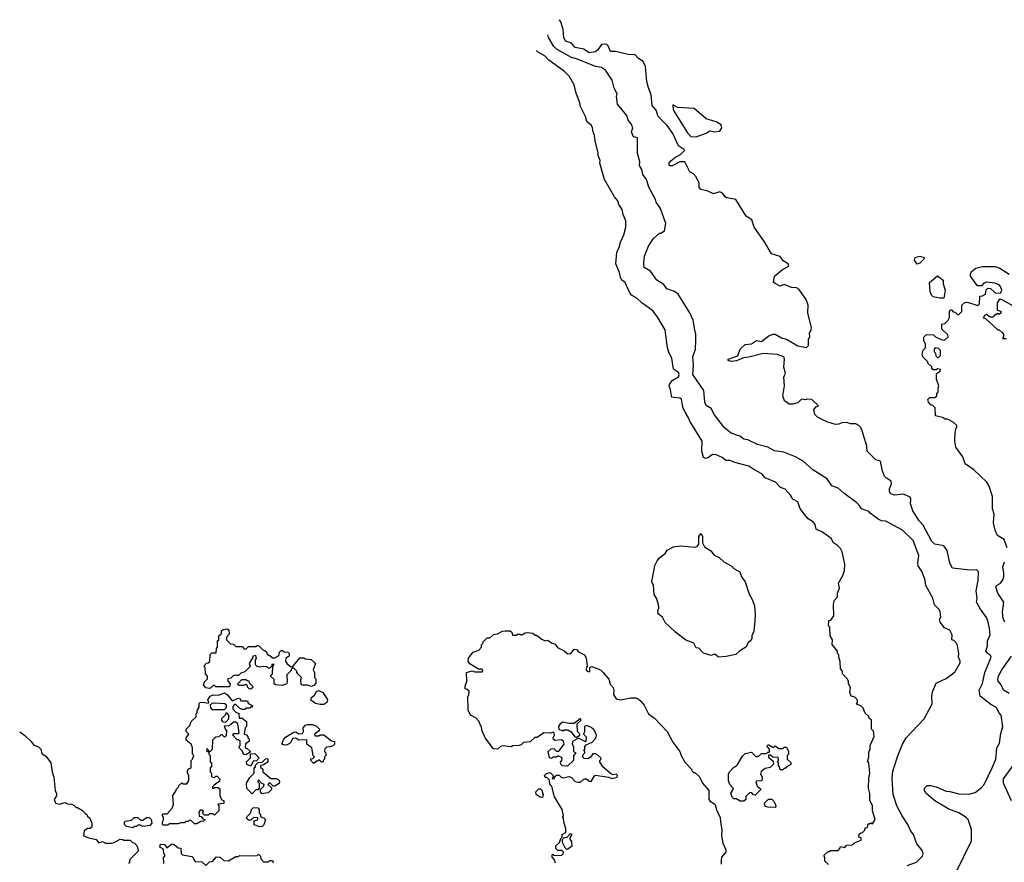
# Model space of a CAD drawing. Extents: x 1861455 to 2058065, y 200073 to 437907.
# Tile 257 of 574: x 1882535 to 1890367, y 347885 to 354586. Entities that reach past the tile are written whole.
import ezdxf

# ---------------------------------------------------------------- set-up
doc = ezdxf.new("R2010")
doc.units = 0

msp = doc.modelspace()

# ---------------------------------------------------------------- linework, layer by layer
at = {"layer": '0CON05XD'}
for points in [[(1888545, 352487.5), (1888530, 352495), (1888540, 352545), (1888601.7, 352598.3), (1888652.5, 352625), (1888646.7, 352645), (1888608, 352668), (1888585, 352702.5), (1888515, 352722.5), (1888460.5, 352820.5), (1888376.4, 352936.4), (1888358.8, 352995), (1888312.7, 353022.7), (1888231.2, 353155), (1888159.2, 353169.2), (1888146.1, 353176.1), (1888125, 353207.5), (1888105, 353217.5), (1888055, 353200.8), (1888002.5, 353225), (1887953.3, 353235), (1887941.3, 353251.3), (1887939.6, 353285), (1887916.6, 353336.6), (1887895, 353360), (1887866, 353375), (1887825.8, 353455.8), (1887786.2, 353455), (1887725, 353424.6), (1887704.7, 353424.7), (1887701.6, 353445), (1887715, 353462.9), (1887754.4, 353495.6), (1887791.4, 353515), (1887823.8, 353545), (1887821.2, 353555), (1887808, 353562), (1887775, 353582.9), (1887730, 353680), (1887684.5, 353744.5), (1887615, 353816.7), (1887599.2, 353865), (1887565, 353903.3), (1887559.4, 353989.4), (1887536.2, 354045), (1887523.8, 354095), (1887513.8, 354213.8), (1887493.8, 354253.8), (1887457, 354277), (1887430, 354305), (1887375, 354309.2), (1887275, 354333.8), (1887235, 354333.3), (1887216.9, 354376.9), (1887202.3, 354392.3), (1887162.7, 354387.3), (1887133.3, 354345), (1887115, 354330), (1887065, 354322.5), (1887022.2, 354352.2), (1886953.8, 354365), (1886925, 354398.8), (1886877.5, 354415), (1886862.9, 354445), (1886857.7, 354507.7), (1886839.1, 354569.1), (1886827.9, 354585.7)], [(1889595, 347860), (1889667.5, 347885), (1889716.7, 347935), (1889722.5, 347955), (1889716.7, 347975), (1889671.7, 348031.7), (1889646.2, 348105), (1889623, 348133), (1889600, 348185), (1889553.8, 348255), (1889511.2, 348335), (1889484, 348425), (1889474.2, 348555), (1889481.2, 348608.8), (1889519.1, 348730.9), (1889556.2, 348825), (1889586.7, 348875), (1889730, 349025), (1889770.5, 349099.5), (1889793.3, 349145), (1889790, 349205), (1889795, 349240), (1889825, 349310), (1889903.6, 349346.4), (1889955.8, 349384.2), (1889975, 349402.5), (1890015, 349470), (1890016.7, 349485), (1890002.5, 349515), (1890006.7, 349545), (1889995, 349610), (1889985, 349630), (1889965, 349650), (1889950, 349655), (1889952.5, 349695), (1889935, 349730), (1889890.7, 349750.7), (1889856.7, 349795), (1889852.5, 349815), (1889862.5, 349835), (1889857, 349877), (1889850, 349895), (1889813, 349933), (1889797.5, 349985), (1889742.5, 350085), (1889736.4, 350126.4), (1889712.5, 350195), (1889683, 350243), (1889680, 350265), (1889687.5, 350325), (1889643.3, 350445), (1889556.1, 350526.1), (1889425, 350597.5), (1889390.7, 350600.7), (1889365, 350612.5), (1889300.7, 350660.7), (1889290, 350675), (1889230, 350695), (1889213.3, 350725), (1889195, 350743.3), (1889089.5, 350819.5), (1889045, 350860), (1888995, 350877.5), (1888957.5, 350935), (1888845, 351006.7), (1888767.5, 351075), (1888705, 351110), (1888613.6, 351146.4), (1888538.3, 351158.3), (1888485.8, 351185.8), (1888405, 351208), (1888327.5, 351245), (1888295, 351250.8), (1888264.6, 351274.6), (1888195, 351298.6), (1888141.3, 351341.3), (1888062.7, 351442.7), (1888035, 351493.3), (1887995, 351518.8), (1887984.4, 351545), (1887977, 351637), (1887889.2, 351765), (1887894.4, 351835), (1887888.6, 351905), (1887910, 351965), (1887913.8, 352035), (1887913.8, 352085), (1887905, 352120), (1887891.2, 352195), (1887866.7, 352255), (1887773, 352403), (1887743.9, 352423.9), (1887683.3, 352445), (1887659.5, 352479.5), (1887604.3, 352514.3), (1887553.8, 352585), (1887502, 352615), (1887498.8, 352651.2), (1887506, 352705), (1887538, 352785), (1887575, 352843.3), (1887625, 352887.5), (1887635, 352887.5), (1887665, 352907.5), (1887675.9, 352965.9), (1887633.8, 353085), (1887598.8, 353135), (1887593.8, 353155), (1887540, 353255), (1887520, 353315), (1887491.2, 353355), (1887484.1, 353394.1), (1887466.7, 353425), (1887468.8, 353455), (1887450, 353525), (1887450, 353645), (1887420, 353655), (1887412.5, 353665), (1887402.5, 353695), (1887412.5, 353725), (1887398.3, 353758.3), (1887376.4, 353786.4), (1887363.6, 353823.6), (1887290, 353915), (1887282.5, 353975), (1887287, 353997), (1887265, 354040), (1887247.5, 354105), (1887196.2, 354185), (1887162.5, 354205), (1887115, 354214.3), (1886965.6, 354275.6), (1886925, 354285.4), (1886809.5, 354349.5), (1886783.3, 354373.3), (1886742.9, 354445), (1886736.4, 354465)], [(1888968.3, 347868.3), (1888940, 347895), (1888940, 347925), (1888931.7, 347938.3), (1888965, 347970), (1888975, 347970), (1888985, 347980), (1889045, 347980), (1889060, 347995), (1889065, 348010), (1889097.5, 348002.5), (1889115, 348020), (1889157, 348023), (1889175, 348040), (1889228.3, 348061.7), (1889228.3, 348078.3), (1889210, 348085), (1889211.7, 348108.3), (1889225, 348120), (1889238.3, 348121.7), (1889258.3, 348141.7), (1889261.7, 348158.3), (1889278.3, 348161.7), (1889285, 348190), (1889295, 348190), (1889305, 348200), (1889318.3, 348191.7), (1889340, 348225), (1889320, 348295), (1889317.5, 348335), (1889298.3, 348378.3), (1889297, 348433), (1889287.5, 348475), (1889290, 348555), (1889297.5, 348595), (1889290, 348675), (1889280, 348685), (1889290, 348725), (1889288.3, 348761.7), (1889300, 348785), (1889300, 348815), (1889332.5, 348885), (1889327, 348927), (1889310, 348945), (1889310, 349015), (1889291.7, 349031.7), (1889290, 349045), (1889261.7, 349071.7), (1889245, 349110), (1889225, 349130), (1889191.7, 349141.7), (1889200, 349155), (1889200, 349175), (1889177, 349197), (1889150, 349205), (1889137.5, 349235), (1889142.5, 349275), (1889127.5, 349305), (1889127.5, 349325), (1889117.5, 349345), (1889080, 349385), (1889080, 349405), (1889063, 349423), (1889061.7, 349481.7), (1889050, 349515), (1889050, 349535), (1889040, 349545), (1889040, 349565), (1888998.3, 349618.3), (1889000, 349655), (1888982.5, 349685), (1888980, 349755), (1888970, 349765), (1888971.7, 349808.3), (1888988.3, 349811.7), (1889012.5, 349845), (1889007.5, 349935), (1889013, 349967), (1889040, 349995), (1889040, 350025), (1889057.5, 350065), (1889047.5, 350105), (1889083.6, 350166.4), (1889096.7, 350205), (1889097.5, 350255), (1889077.5, 350355), (1889065, 350380), (1889040, 350405), (1889007.5, 350425), (1888989.3, 350459.3), (1888920.7, 350510.7), (1888870, 350535), (1888861.7, 350571.7), (1888849.3, 350589.3), (1888807, 350617), (1888753.9, 350683.9), (1888740, 350705), (1888725, 350752.5), (1888685, 350772.5), (1888667.5, 350805), (1888625, 350852.5), (1888587.5, 350865), (1888548.3, 350908.3), (1888465, 350942.5), (1888437.5, 350975), (1888375, 351010), (1888335, 351036.2), (1888225, 351063.8), (1888185, 351080.8), (1888151.2, 351081.2), (1888122.5, 351105), (1888075, 351126.2), (1888045, 351126.7), (1888015, 351103.3), (1887995, 351096.2), (1887973.8, 351105), (1887962, 351155), (1887964, 351235), (1887865, 351392.5), (1887853.3, 351425), (1887833.3, 351455), (1887811.2, 351505), (1887798.3, 351568.3), (1887785, 351576.7), (1887735, 351580), (1887723.3, 351585), (1887718.8, 351595), (1887712.7, 351642.7), (1887701.7, 351671.7), (1887703.8, 351685), (1887725, 351717.5), (1887775, 351746.7), (1887780.8, 351765), (1887775, 351781.2), (1887735.8, 351805.8), (1887723.8, 351895), (1887701.2, 351935), (1887688.8, 351975), (1887668.7, 352118.7), (1887606.2, 352225), (1887571.2, 352271.2), (1887484.4, 352334.4), (1887445, 352371.2), (1887402.5, 352395), (1887385, 352420), (1887351.2, 352495), (1887324.3, 352514.3), (1887313.8, 352535), (1887306.2, 352575), (1887276.2, 352645), (1887284.2, 352735), (1887305, 352777.5), (1887313, 352817), (1887340, 352875), (1887358, 352935), (1887356.4, 352986.4), (1887335.9, 353035.9), (1887328.8, 353075), (1887301.2, 353115), (1887293.8, 353145), (1887265.9, 353175.9), (1887186.2, 353315), (1887150, 353445), (1887152.5, 353465), (1887136.7, 353505), (1887136.7, 353525), (1887111.7, 353621.7), (1887108.8, 353665), (1887096.2, 353695), (1887092.5, 353725), (1887082.5, 353745), (1887046.4, 353776.4), (1887036.7, 353815), (1886996, 353895), (1886992, 353925), (1886961.2, 354001.2), (1886945, 354067.5), (1886905.8, 354135.8), (1886870, 354175), (1886744.6, 354264.6), (1886714.5, 354294.5), (1886655, 354329.2), (1886642.5, 354341.2)], [(1887915, 353654), (1887995, 353683.8), (1888025, 353702.5), (1888065, 353692.9), (1888105, 353700), (1888121.1, 353725), (1888115, 353750), (1888075, 353774), (1887995, 353796.7), (1887899.4, 353879.4), (1887766.7, 353886.7), (1887731.7, 353908.3), (1887732.5, 353875), (1887740, 353855), (1887846.7, 353685), (1887875, 353656.7), (1887915, 353654)], [(1889675, 352642.5), (1889653, 352673), (1889657.5, 352695), (1889695, 352705.5), (1889730, 352695), (1889728.3, 352681.7), (1889695, 352650), (1889675, 352642.5)], [(1890390, 350385), (1890365, 350452.5), (1890312.5, 350485), (1890293.3, 350525), (1890281.2, 350585), (1890286.4, 350653.6), (1890273.8, 350695), (1890272.9, 350795), (1890246.9, 350876.9), (1890227, 350907), (1890125.9, 351005.9), (1890055, 351053.3), (1890038.6, 351108.6), (1889982, 351185), (1889973.8, 351235), (1889977.5, 351305), (1889983, 351337), (1889990, 351345), (1889988.3, 351358.3), (1889960, 351385), (1889915, 351410), (1889895, 351410), (1889885, 351420), (1889820, 351435), (1889818.3, 351498.3), (1889798.3, 351518.3), (1889781.7, 351521.7), (1889763, 351543), (1889760, 351565), (1889775, 351580), (1889815, 351580), (1889830, 351595), (1889830, 351615), (1889840, 351625), (1889840, 351655), (1889847.5, 351675), (1889828.3, 351728.3), (1889828.3, 351771.7), (1889858.3, 351791.7), (1889860, 351805), (1889835, 351810), (1889825, 351800), (1889801.7, 351801.7), (1889790, 351815), (1889790, 351825), (1889760, 351855), (1889760, 351865), (1889720, 351905), (1889713, 351927), (1889723, 351957), (1889740, 351975), (1889740, 352005), (1889727.5, 352035), (1889728.3, 352061.7), (1889748.3, 352081.7), (1889805, 352080), (1889820, 352065), (1889865, 352042.5), (1889891.7, 352038.3), (1889920, 352065), (1889918.3, 352078.3), (1889870, 352125), (1889870, 352165), (1889895, 352170), (1889920, 352195), (1889931.7, 352218.3), (1889930, 352265), (1889941.7, 352278.3), (1889948.3, 352278.3), (1889961.7, 352261.7), (1889975, 352260), (1889995, 352240), (1890005, 352240), (1890030, 352265), (1890030, 352315), (1890053, 352337), (1890075, 352340), (1890157, 352313), (1890170, 352325), (1890171.7, 352388.3), (1890195, 352390), (1890216.4, 352403.6), (1890223, 352437), (1890235, 352450), (1890257, 352447), (1890295, 352412.5), (1890335, 352410), (1890340, 352415), (1890347.5, 352435), (1890337.5, 352465), (1890325, 352477.5), (1890291.7, 352491.7), (1890225, 352497.5), (1890205, 352490), (1890185, 352470), (1890155, 352470), (1890097.5, 352545), (1890097.5, 352565), (1890107, 352583), (1890140.7, 352609.3), (1890195, 352622.5), (1890295, 352622.5), (1890330.7, 352610.7), (1890405, 352562.5)], [(1889885, 352370), (1889855, 352370), (1889801.7, 352381.7), (1889787.5, 352395), (1889776.7, 352425), (1889772.5, 352495), (1889835, 352550), (1889880, 352515), (1889880, 352485), (1889897.5, 352435), (1889885, 352370)], [(1889985, 347807.5), (1890106, 348055), (1890106.2, 348145), (1890080, 348225), (1890065, 348242.5), (1890005, 348278.8), (1889925, 348308.8), (1889815, 348373.3), (1889745, 348432.5), (1889732.5, 348455), (1889732.5, 348475), (1889753, 348497), (1889783, 348497), (1889825.9, 348485.9), (1889905, 348450), (1889935, 348448.8), (1890005, 348430), (1890085, 348426.2), (1890135, 348440), (1890183.9, 348476.1), (1890207.3, 348502.7), (1890270, 348635), (1890299.2, 348705), (1890308.8, 348795), (1890328.3, 348831.7), (1890340.5, 348910.5), (1890354.4, 348965), (1890341.2, 349055), (1890323.8, 349075), (1890306, 349115), (1890260.2, 349140.2), (1890176.2, 349205), (1890167.5, 349255), (1890195, 349307.5), (1890212.5, 349395), (1890261.9, 349515), (1890254.4, 349534.4), (1890235, 349546.2), (1890220.8, 349565), (1890232.9, 349605), (1890234.4, 349645.6), (1890255.7, 349695), (1890250.6, 349745), (1890235.4, 349805.4), (1890225, 349831.2), (1890177.7, 349897.7), (1890146.2, 349955), (1890150, 349985), (1890142.9, 350045), (1890159.4, 350125), (1890162.5, 350195), (1890145, 350212), (1890095, 350209.2), (1889955, 350223.3), (1889934.2, 350265), (1889911.4, 350365), (1889885, 350402.5), (1889815, 350413.8), (1889789.6, 350435), (1889722, 350565), (1889690.7, 350600.7), (1889639.7, 350679.7), (1889620, 350735), (1889624.2, 350775), (1889618.3, 350788.3), (1889565, 350813.3), (1889495, 350804), (1889463.3, 350815), (1889453.8, 350835), (1889453.9, 350853.9), (1889468.8, 350895), (1889466.7, 350915), (1889429.7, 350939.7), (1889415, 350956.7), (1889399.2, 350995), (1889382.5, 351075), (1889345, 351086.7), (1889276, 351155), (1889272.5, 351195), (1889237.5, 351315), (1889225, 351342.5), (1889209.3, 351359.3), (1889185, 351372.5), (1889145, 351372.5), (1889115, 351382.5), (1889075, 351380), (1889051.7, 351368.3), (1889025, 351367.5), (1888955, 351386.7), (1888880, 351425), (1888860, 351445), (1888852.5, 351485), (1888871.7, 351508.3), (1888890, 351515), (1888836.4, 351566.4), (1888795, 351567.5), (1888785, 351562.5), (1888753, 351567), (1888725, 351540), (1888685, 351527.5), (1888655, 351527.5), (1888620, 351555), (1888606.7, 351595), (1888617.5, 351675), (1888613, 351743), (1888627.5, 351775), (1888613.8, 351823.8), (1888618.8, 351885), (1888612.5, 351905), (1888563.6, 351923.6), (1888448.3, 351931.7), (1888335, 351901.2), (1888293, 351897), (1888236.4, 351873.6), (1888195, 351867.5), (1888170, 351875), (1888170, 351885), (1888246.4, 351913.6), (1888266.7, 351965), (1888305, 352004), (1888355, 352008.1), (1888395, 352035.8), (1888435, 352026.2), (1888495, 352071.2), (1888525, 352086.2), (1888545, 352083.8), (1888595, 352056.2), (1888635, 352046.2), (1888725, 351992.5), (1888795, 351980), (1888810, 351995), (1888810, 352045), (1888820, 352065), (1888817.5, 352095), (1888831.7, 352118.3), (1888832.5, 352135), (1888803.3, 352255), (1888806.7, 352315), (1888790.7, 352360.7), (1888731.7, 352441.7), (1888715, 352453.3), (1888675, 352456.7), (1888615, 352480), (1888585, 352467.5), (1888545, 352487.5)], [(1890458.3, 352298.3), (1890345, 352360), (1890325, 352360), (1890310, 352335), (1890310, 352275), (1890338.3, 352268.3), (1890338.3, 352251.7), (1890325, 352240), (1890315, 352250), (1890305, 352240), (1890295, 352240), (1890275, 352220), (1890255, 352220), (1890225, 352240), (1890213, 352237), (1890200, 352215), (1890218.3, 352208.3), (1890315, 352120), (1890325, 352120), (1890349.3, 352099.3), (1890360, 352085), (1890360, 352065), (1890351.7, 352051.7), (1890385, 352050)], [(1889845, 351900), (1889860, 351915), (1889860, 351955), (1889845, 351970), (1889822.5, 351977.5), (1889810, 351965), (1889810, 351945), (1889820, 351935), (1889821.7, 351911.7), (1889835, 351900), (1889845, 351900)], [(1888095, 349517.5), (1888065, 349540), (1888035, 349530), (1887975, 349547.5), (1887938.3, 349588.3), (1887915, 349590), (1887896.4, 349626.4), (1887835, 349652.5), (1887752.5, 349715), (1887670.7, 349790.7), (1887647.5, 349835), (1887615, 349860), (1887610, 349885), (1887620, 349905), (1887616.7, 349935), (1887601.2, 349985), (1887581.2, 350015), (1887576.2, 350085), (1887563.8, 350115), (1887586.7, 350245), (1887605, 350282.5), (1887625, 350306.7), (1887669.5, 350340.5), (1887685, 350367.5), (1887735, 350393.8), (1887795, 350400.8), (1887905, 350392), (1887923.6, 350396.4), (1887937.5, 350415), (1887937.5, 350475), (1887955, 350500), (1887967.5, 350475), (1887967.5, 350425), (1887983.6, 350393.6), (1888033, 350363), (1888058.3, 350328.3), (1888098.8, 350308.8), (1888135, 350273.3), (1888193.6, 350243.6), (1888215, 350222.5), (1888262.5, 350195), (1888277.5, 350155), (1888306.7, 350115), (1888338.3, 350018.3), (1888362.5, 349975), (1888380, 349925), (1888386.7, 349855), (1888383.6, 349806.4), (1888376.1, 349723.9), (1888360, 349685), (1888358.8, 349665), (1888345, 349642.5), (1888333.3, 349635), (1888312.5, 349595), (1888260, 349565), (1888231.7, 349538.3), (1888155, 349522.5), (1888095, 349517.5)], [(1890370.6, 349795), (1890358.6, 349825), (1890353.8, 349875), (1890363, 349953), (1890316.4, 350026.4), (1890300, 350075), (1890305, 350086.7), (1890335, 350102.5), (1890353.3, 350125), (1890363.3, 350155), (1890363.8, 350185), (1890354.2, 350235), (1890370, 350275)], [(1884045, 349267.5), (1884015, 349272.5), (1883997.5, 349295), (1884005, 349320), (1884030, 349345), (1884030, 349365), (1884012.5, 349385), (1884010, 349435), (1884000, 349445), (1884021.7, 349468.3), (1884035, 349470), (1884048.3, 349481.7), (1884051.7, 349538.3), (1884065, 349550), (1884098.3, 349551.7), (1884100, 349585), (1884110, 349595), (1884110, 349645), (1884120, 349655), (1884120, 349685), (1884140, 349705), (1884140, 349725), (1884153, 349737), (1884185, 349742.5), (1884200, 349735), (1884201.7, 349698.3), (1884180, 349675), (1884180, 349655), (1884211.7, 349621.7), (1884235, 349620), (1884255, 349600), (1884305, 349600), (1884321.7, 349581.7), (1884335, 349580), (1884355, 349600), (1884415, 349600), (1884425, 349610), (1884435, 349610), (1884471.7, 349571.7), (1884485, 349570), (1884498.3, 349558.3), (1884500, 349545), (1884511.7, 349531.7), (1884525, 349530), (1884545, 349510), (1884565, 349510), (1884590, 349525), (1884600, 349535), (1884603, 349557), (1884615, 349570), (1884625, 349570), (1884638.3, 349558.3), (1884667, 349557), (1884680, 349545), (1884680, 349525), (1884651.7, 349508.3), (1884650, 349485), (1884663.6, 349463.6), (1884695, 349440), (1884708.3, 349441.7), (1884765, 349510), (1884795, 349510), (1884805, 349502.5), (1884855, 349497.5), (1884887.5, 349465), (1884870, 349415), (1884880, 349395), (1884880, 349355), (1884890, 349345), (1884891.7, 349308.3), (1884875, 349290), (1884855, 349282.5), (1884825, 349292.5), (1884785, 349292.5), (1884775, 349300), (1884772.5, 349335), (1884777.5, 349355), (1884750.7, 349380.7), (1884740, 349395), (1884740, 349405), (1884715, 349430), (1884701.7, 349428.3), (1884690, 349405), (1884660, 349375), (1884662.5, 349315), (1884656.4, 349303.6), (1884625, 349290), (1884570, 349295), (1884560, 349305), (1884558.3, 349338.3), (1884530, 349365), (1884547, 349383), (1884550, 349445), (1884558.3, 349458.3), (1884541.7, 349458.3), (1884538.3, 349441.7), (1884525, 349430), (1884515, 349430), (1884505, 349440), (1884465, 349442.5), (1884445, 349437.5), (1884423, 349443), (1884410, 349455), (1884410, 349495), (1884420, 349505), (1884415, 349530), (1884390, 349525), (1884390, 349515), (1884360, 349465), (1884368.3, 349441.7), (1884325, 349400), (1884295, 349390), (1884275, 349370), (1884235, 349370), (1884215, 349350), (1884190, 349345), (1884190, 349325), (1884210, 349305), (1884205, 349280), (1884095, 349280), (1884085, 349290), (1884075, 349290), (1884055, 349272.5), (1884045, 349267.5)], [(1886105, 349507.5), (1886143.3, 349556.7), (1886187, 349573), (1886210, 349595), (1886210, 349615), (1886220, 349625), (1886221.7, 349638.3), (1886255, 349670), (1886275, 349670), (1886303, 349697), (1886337, 349703), (1886375, 349722.5), (1886396.4, 349726.4), (1886437, 349727), (1886450, 349715), (1886455, 349690), (1886485, 349690), (1886495, 349700), (1886515, 349700), (1886525, 349690), (1886555, 349710), (1886575, 349712.5), (1886617, 349707), (1886635, 349690), (1886645, 349690), (1886689.3, 349659.3), (1886715, 349647.5), (1886735, 349652.5), (1886765, 349630), (1886795, 349620), (1886813.6, 349593.6), (1886865, 349567.5), (1886895, 349543.3), (1886920, 349545), (1886945, 349580), (1886965, 349577.5), (1886980, 349560), (1887027.5, 349535), (1887041.7, 349511.7), (1887050, 349445), (1887043, 349437), (1887040, 349415), (1887050, 349405), (1887065, 349400), (1887070, 349405), (1887070, 349435), (1887085, 349442.5), (1887155, 349416.7), (1887177.5, 349395), (1887220.7, 349340.7), (1887230.8, 349300.8), (1887256.2, 349275), (1887262.5, 349255), (1887258.3, 349218.3), (1887280, 349185), (1887315, 349177.5), (1887395, 349192.5), (1887435, 349193.3), (1887455, 349186.2), (1887475, 349166.7), (1887503.3, 349135), (1887537.5, 349065), (1887585, 349030), (1887686.2, 348925), (1887729.5, 348839.5), (1887786.7, 348765), (1887796.7, 348735), (1887825, 348682.5), (1887880, 348625), (1887881.7, 348611.7), (1887895, 348600), (1887905, 348600), (1887942.5, 348565), (1887967.5, 348515), (1888016.7, 348455), (1888017.5, 348385), (1888023.6, 348373.6), (1888066.7, 348345), (1888080, 348295), (1888108, 348245), (1888108.8, 348205), (1888120, 348145), (1888116.7, 348095), (1888128.3, 348038.3), (1888153.3, 347985), (1888152.5, 347965), (1888117.5, 347925), (1888113.8, 347905), (1888115, 347870)], [(1886798.3, 347878.3), (1886790, 347905), (1886770, 347925), (1886770, 347945), (1886775, 347950), (1886785, 347940), (1886845, 347942.5), (1886858.3, 347951.7), (1886860, 347965), (1886848.3, 347978.3), (1886815, 347980), (1886800, 347995), (1886800, 348015), (1886828.3, 348041.7), (1886840, 348075), (1886850, 348085), (1886850, 348105), (1886878.3, 348121.7), (1886880, 348155), (1886863, 348203), (1886860, 348235), (1886850, 348245), (1886860, 348255), (1886850, 348305), (1886790, 348405), (1886767, 348487), (1886753, 348503), (1886748.3, 348538.3), (1886728.3, 348558.3), (1886715, 348560), (1886710, 348575), (1886725, 348590), (1886755, 348600), (1886780, 348575), (1886780, 348565), (1886770, 348555), (1886775, 348550), (1886788.3, 348551.7), (1886791.7, 348568.3), (1886805, 348577.5), (1886827, 348577), (1886841.7, 348561.7), (1886855, 348557.5), (1886905, 348567.5), (1886926.4, 348556.4), (1886955, 348527.5), (1886975, 348522.5), (1886997, 348523), (1887025, 348550), (1887045, 348547.5), (1887065, 348530), (1887081.7, 348528.3), (1887107, 348573), (1887115, 348577.5), (1887221.7, 348561.7), (1887245, 348552.5), (1887288.3, 348561.7), (1887290, 348575), (1887280, 348585), (1887255, 348580), (1887235, 348590), (1887172.5, 348645), (1887150, 348685), (1887150, 348695), (1887160, 348705), (1887157.5, 348715), (1887135, 348737.5), (1887115, 348747.5), (1887093, 348747), (1887075, 348720), (1887055, 348707.5), (1887025, 348710), (1887013, 348723), (1887020, 348745), (1887030, 348755), (1887030, 348765), (1887020, 348775), (1887030, 348785), (1887030, 348805), (1887041.7, 348818.3), (1887089.3, 348840.7), (1887118.3, 348871.7), (1887123, 348893), (1887113.3, 348923.3), (1887100, 348945), (1887075, 348960), (1887055, 348970), (1887035, 348970), (1887028.3, 348961.7), (1887027.5, 348925), (1887020, 348905), (1887041.7, 348881.7), (1887038.3, 348841.7), (1886985, 348870), (1886975, 348870), (1886933.6, 348846.4), (1886930, 348825), (1886940, 348805), (1886940, 348765), (1886960, 348755), (1886940, 348735), (1886940, 348695), (1886891.7, 348648.3), (1886853, 348653), (1886840, 348665), (1886838.3, 348681.7), (1886847.5, 348695), (1886850, 348715), (1886825, 348730), (1886815, 348730), (1886805, 348720), (1886775, 348720), (1886765, 348710), (1886750, 348715), (1886740, 348765), (1886761.7, 348788.3), (1886785, 348790), (1886805, 348770), (1886825, 348770), (1886867.5, 348825), (1886860, 348845), (1886845, 348860), (1886795, 348852.5), (1886781.7, 348861.7), (1886780, 348875), (1886790, 348895), (1886785, 348920), (1886755, 348912.5), (1886705, 348913.3), (1886651.7, 348878.3), (1886632.5, 348877.5), (1886597, 348843), (1886543, 348837), (1886525, 348820), (1886507, 348813), (1886458.3, 348811.7), (1886445, 348802.5), (1886375, 348810), (1886360, 348805), (1886336.4, 348783.6), (1886305, 348787.5), (1886237.5, 348875), (1886212.5, 348935), (1886210, 348965), (1886200, 348975), (1886188.3, 349008.3), (1886165, 349030), (1886122.5, 349055), (1886103.3, 349095), (1886100, 349205), (1886107, 349213), (1886110, 349245), (1886095, 349260), (1886080, 349265), (1886077.5, 349285), (1886092.5, 349325), (1886090, 349395), (1886135, 349407.5), (1886155, 349400), (1886215, 349400), (1886220, 349405), (1886215, 349420), (1886185, 349420), (1886115, 349462.5), (1886101.7, 349481.7), (1886105, 349507.5)], [(1890407.1, 349227.1), (1890362, 349255), (1890342, 349295), (1890317.5, 349325), (1890315, 349340), (1890320, 349365), (1890347.1, 349415), (1890423.3, 349525)], [(1884375, 349262.5), (1884360, 349265), (1884350, 349275), (1884348.3, 349288.3), (1884335, 349300), (1884315, 349290), (1884275, 349290), (1884270, 349305), (1884301.7, 349338.3), (1884335, 349340), (1884345, 349330), (1884358.3, 349328.3), (1884361.7, 349311.7), (1884387, 349287), (1884390, 349275), (1884375, 349262.5)], [(1883715, 348180), (1883675, 348180), (1883670, 348185), (1883670, 348205), (1883680, 348225), (1883680, 348245), (1883670, 348255), (1883670, 348265), (1883675, 348270), (1883708.3, 348271.7), (1883747.5, 348315), (1883757.5, 348345), (1883752.5, 348415), (1883780, 348455), (1883780, 348465), (1883798.3, 348481.7), (1883800, 348495), (1883825, 348517.5), (1883835, 348510), (1883865, 348510), (1883880, 348535), (1883880, 348575), (1883870, 348595), (1883870, 348615), (1883881.7, 348628.3), (1883900, 348635), (1883900, 348695), (1883910, 348705), (1883920, 348735), (1883910, 348745), (1883910, 348795), (1883900, 348825), (1883860, 348855), (1883860, 348875), (1883880, 348905), (1883860, 348925), (1883860, 348945), (1883888.3, 348971.7), (1883900, 349005), (1883938.3, 349041.7), (1883940, 349065), (1883947.5, 349072.5), (1883948.3, 349091.7), (1883961.7, 349118.3), (1883963, 349147), (1883970, 349155), (1883995, 349157.5), (1884035, 349150), (1884040, 349155), (1884033, 349177), (1884050, 349205), (1884075, 349217.5), (1884116.1, 349213.9), (1884165, 349232.5), (1884188, 349218), (1884225, 349170), (1884275, 349190), (1884290, 349185), (1884295, 349170), (1884348.3, 349168.3), (1884351.7, 349151.7), (1884388.3, 349128.3), (1884385, 349120), (1884375, 349120), (1884365, 349110), (1884335, 349110), (1884325, 349100), (1884305, 349100), (1884285, 349110), (1884255, 349140), (1884245, 349140), (1884230, 349125), (1884230, 349105), (1884255, 349080), (1884278.3, 349068.3), (1884281.7, 349031.7), (1884305, 349030), (1884340, 349005), (1884340, 348965), (1884330, 348955), (1884320, 348905), (1884338.3, 348898.3), (1884350, 348885), (1884350, 348875), (1884360, 348865), (1884360, 348845), (1884331.7, 348828.3), (1884330, 348795), (1884345, 348790), (1884368.3, 348768.3), (1884368.3, 348761.7), (1884335, 348740), (1884321.7, 348741.7), (1884310, 348755), (1884308.3, 348768.3), (1884280, 348795), (1884280, 348805), (1884290, 348815), (1884288.3, 348848.3), (1884275, 348860), (1884265, 348860), (1884230, 348895), (1884235, 348910), (1884275, 348910), (1884280, 348915), (1884270, 348985), (1884255, 349000), (1884235, 349000), (1884215, 348980), (1884195, 348970), (1884161.7, 348968.3), (1884171.7, 348941.7), (1884180, 348935), (1884178.3, 348891.7), (1884165, 348880), (1884145, 348900), (1884135, 348900), (1884118.3, 348881.7), (1884095, 348880), (1884081.7, 348868.3), (1884070, 348855), (1884067, 348783), (1884050, 348765), (1884040, 348760), (1884040, 348775), (1884025, 348790), (1884020, 348775), (1884040, 348760), (1884040, 348745), (1884050, 348735), (1884050, 348685), (1884060, 348675), (1884060, 348645), (1884050, 348635), (1884050, 348605), (1884060, 348595), (1884060, 348565), (1884085, 348560), (1884095, 348570), (1884105, 348570), (1884127.5, 348545), (1884125, 348530), (1884081.7, 348498.3), (1884070, 348485), (1884070, 348475), (1884075, 348470), (1884085, 348480), (1884115, 348480), (1884128.3, 348468.3), (1884127.5, 348415), (1884140, 348385), (1884160, 348375), (1884158.3, 348351.7), (1884111.7, 348348.3), (1884120, 348335), (1884120, 348295), (1884085, 348260), (1884075, 348270), (1884045, 348270), (1884035, 348260), (1884005, 348260), (1883990, 348275), (1883998.3, 348288.3), (1883985, 348300), (1883971.7, 348298.3), (1883960, 348285), (1883961.7, 348251.7), (1883978.3, 348248.3), (1883991.7, 348231.7), (1884010, 348225), (1883998.3, 348211.7), (1883975, 348210), (1883945, 348190), (1883925, 348190), (1883898.3, 348218.3), (1883885, 348220), (1883875, 348210), (1883855, 348210), (1883845, 348200), (1883815, 348200), (1883795, 348190), (1883725, 348190), (1883715, 348180)], [(1884925, 349138.8), (1884888.3, 349148.3), (1884852.5, 349175), (1884857.5, 349195), (1884881.2, 349215), (1884896.7, 349243.3), (1884915, 349252.5), (1884945.9, 349235.9), (1884985, 349180), (1884977.5, 349155), (1884955, 349140), (1884925, 349138.8)], [(1884165, 349100), (1884180, 349115), (1884180, 349135), (1884166.4, 349146.4), (1884085, 349150), (1884063, 349147), (1884050, 349135), (1884053, 349113), (1884065, 349100), (1884165, 349100)], [(1884175, 349000), (1884200, 349025), (1884200, 349055), (1884185, 349070), (1884175, 349070), (1884170, 349055), (1884140, 349025), (1884140, 349015), (1884151.7, 349001.7), (1884175, 349000)], [(1886965, 348880), (1886990, 348895), (1886988.3, 348908.3), (1886972.5, 348925), (1886970, 348985), (1886998.3, 349011.7), (1887000, 349025), (1886993, 349027), (1886945, 348990), (1886905, 348987.5), (1886855, 349000), (1886833.6, 348986.4), (1886820, 348965), (1886825, 348940), (1886847, 348937), (1886855, 348930), (1886865, 348937.5), (1886895, 348937.5), (1886923, 348923), (1886951.7, 348881.7), (1886965, 348880)], [(1882535.4, 348923.1), (1882575, 348892.5), (1882627.5, 348845), (1882647, 348817), (1882685, 348802.5), (1882702.5, 348785), (1882710.7, 348750.7), (1882746.4, 348726.4), (1882782.5, 348675), (1882792.5, 348605), (1882807, 348563), (1882817.5, 348455), (1882827, 348433), (1882827, 348413), (1882810, 348385), (1882820, 348355), (1882855, 348347.5), (1882895, 348360), (1882915, 348350), (1882947, 348347), (1882965, 348340), (1882985, 348320), (1882995, 348320), (1883035, 348297.5), (1883055, 348272.5), (1883070, 348265), (1883072.5, 348255), (1883092.5, 348235), (1883110, 348195), (1883110, 348165), (1883097, 348153), (1883075, 348152.5), (1883047.5, 348135), (1883042.5, 348095), (1883085, 348080), (1883145, 348067.5), (1883165, 348040), (1883195, 348050), (1883218.3, 348038.3), (1883265, 348037.5), (1883287, 348043), (1883335, 348070), (1883357, 348067), (1883365, 348060), (1883415, 348060), (1883431.7, 348041.7), (1883445, 348040), (1883468.3, 348018.3), (1883480, 347975), (1883411.7, 347908.3), (1883410, 347885), (1883400, 347875)], [(1884875, 348670), (1884850, 348695), (1884851.7, 348708.3), (1884868.3, 348711.7), (1884880, 348725), (1884870, 348735), (1884860, 348795), (1884820, 348825), (1884818.3, 348858.3), (1884755, 348857.5), (1884731.7, 348871.7), (1884705, 348870), (1884690, 348835), (1884665, 348820), (1884645, 348817.5), (1884620, 348825), (1884635, 348860), (1884650.7, 348879.3), (1884715, 348920), (1884731.7, 348921.7), (1884755, 348907.5), (1884785, 348910), (1884792.5, 348925), (1884790, 348955), (1884810, 348975), (1884828.3, 348981.7), (1884865, 348980), (1884897, 348967), (1884920, 348945), (1884918.3, 348931.7), (1884880, 348905), (1884881.7, 348891.7), (1884915, 348890), (1884925, 348900), (1884955, 348900), (1885015, 348850), (1885040, 348845), (1885040, 348825), (1885025, 348812.5), (1885005, 348802.5), (1884975, 348800), (1884961.7, 348788.3), (1884960, 348765), (1884970, 348755), (1884970, 348735), (1884960, 348725), (1884960, 348705), (1884950, 348695), (1884950, 348685), (1884935, 348680), (1884915, 348700), (1884905, 348690), (1884895, 348690), (1884875, 348670)], [(1884375, 348650), (1884341.7, 348661.7), (1884340, 348685), (1884370, 348715), (1884371.7, 348748.3), (1884405, 348750), (1884440, 348715), (1884418.3, 348691.7), (1884391.7, 348688.3), (1884375, 348650)], [(1888295, 348370), (1888265, 348370), (1888235, 348390), (1888215, 348390), (1888203, 348403), (1888192.5, 348435), (1888210, 348465), (1888210, 348475), (1888183, 348503), (1888172.5, 348535), (1888172.5, 348585), (1888180, 348605), (1888210, 348635), (1888243, 348657), (1888285, 348730), (1888305, 348750), (1888355, 348760), (1888395, 348720), (1888405, 348730), (1888415, 348730), (1888435, 348750), (1888475, 348750), (1888485, 348760), (1888498.3, 348761.7), (1888500, 348785), (1888480, 348805), (1888485, 348820), (1888495, 348820), (1888525, 348800), (1888535, 348800), (1888545, 348810), (1888575, 348790), (1888605, 348790), (1888615, 348800), (1888635, 348800), (1888650, 348765), (1888650, 348745), (1888640, 348735), (1888640, 348705), (1888668.3, 348678.3), (1888668.3, 348661.7), (1888645, 348650), (1888625, 348630), (1888615, 348630), (1888605, 348620), (1888585, 348620), (1888580, 348645), (1888570, 348655), (1888570, 348675), (1888560, 348685), (1888570, 348695), (1888568.3, 348718.3), (1888525, 348720), (1888508.3, 348738.3), (1888491.7, 348738.3), (1888491.7, 348721.7), (1888528.3, 348688.3), (1888530, 348665), (1888505, 348640), (1888465, 348630), (1888433.3, 348606.7), (1888427.5, 348585), (1888440, 348565), (1888438.3, 348531.7), (1888395, 348530), (1888390, 348525), (1888401.7, 348491.7), (1888428.3, 348468.3), (1888428.3, 348461.7), (1888385, 348420), (1888371.7, 348421.7), (1888355, 348440), (1888341.7, 348438.3), (1888311.7, 348408.3), (1888310, 348385), (1888295, 348370)], [(1884465, 348430), (1884450, 348445), (1884450, 348465), (1884478.3, 348491.7), (1884480, 348505), (1884461.7, 348511.7), (1884438.3, 348538.3), (1884431.7, 348538.3), (1884430, 348525), (1884440, 348515), (1884440, 348475), (1884428.3, 348461.7), (1884415, 348460), (1884385, 348430), (1884341.7, 348471.7), (1884340, 348515), (1884365, 348560), (1884400, 348595), (1884400, 348635), (1884410, 348645), (1884411.7, 348658.3), (1884431.7, 348678.3), (1884465, 348680), (1884491.7, 348708.3), (1884505, 348710), (1884510, 348705), (1884508.3, 348681.7), (1884475, 348660), (1884450, 348655), (1884451.7, 348641.7), (1884470, 348625), (1884470, 348605), (1884531.7, 348551.7), (1884575, 348552.5), (1884598.3, 348538.3), (1884602.5, 348525), (1884598.3, 348511.7), (1884565, 348490), (1884551.7, 348491.7), (1884521.7, 348518.3), (1884510, 348505), (1884538.3, 348478.3), (1884537, 348463), (1884511.7, 348438.3), (1884475, 348432.5), (1884465, 348430)], [(1890423.8, 348375), (1890361.2, 348515), (1890361.4, 348548.6), (1890436.7, 348655)], [(1886695, 348400), (1886675, 348402.5), (1886642.5, 348425), (1886640, 348445), (1886665, 348470), (1886678.3, 348468.3), (1886690, 348455), (1886693, 348433), (1886700, 348425), (1886695, 348400)], [(1888545, 348320), (1888485, 348322.5), (1888465, 348330), (1888460, 348355), (1888491.7, 348388.3), (1888517, 348387), (1888532.5, 348375), (1888547.5, 348345), (1888550, 348325), (1888545, 348320)], [(1884445, 348167.5), (1884401.7, 348181.7), (1884400, 348215), (1884428.3, 348221.7), (1884428.3, 348238.3), (1884395, 348240), (1884375, 348220), (1884355, 348220), (1884340, 348235), (1884345, 348250), (1884370, 348275), (1884380, 348305), (1884395, 348320), (1884428.3, 348318.3), (1884440, 348305), (1884440, 348275), (1884450, 348265), (1884451.7, 348251.7), (1884465, 348240), (1884478.3, 348238.3), (1884490, 348225), (1884477, 348183), (1884465, 348170), (1884445, 348167.5)], [(1883435, 348160), (1883385, 348170), (1883370, 348185), (1883370, 348205), (1883378.3, 348211.7), (1883425, 348220), (1883445, 348240), (1883475, 348240), (1883495, 348220), (1883515, 348220), (1883545, 348240), (1883565, 348240), (1883580, 348225), (1883587.5, 348195), (1883571.7, 348178.3), (1883515, 348170), (1883495, 348180), (1883475, 348180), (1883465, 348170), (1883445, 348170), (1883435, 348160)], [(1886885, 347990), (1886895, 347992.5), (1886930, 348015), (1886927, 348047), (1886910, 348075), (1886930, 348105), (1886925, 348110), (1886911.7, 348108.3), (1886888.3, 348081.7), (1886865, 348080), (1886850, 348065), (1886850, 348045), (1886871.7, 348001.7), (1886885, 347990)], [(1883682.5, 347875), (1883680, 347925), (1883690, 347935), (1883690, 347945), (1883683, 347953), (1883678.3, 347988.3), (1883650, 348005), (1883655, 348030), (1883686.2, 348026.2), (1883705, 348000), (1883745, 348032.5), (1883765, 348027.5), (1883795, 348000), (1883818.3, 347998.3), (1883820, 347955), (1883830, 347945), (1883905, 347930), (1883918.3, 347918.3), (1883920, 347905), (1883931.7, 347891.7), (1883985, 347890), (1884015, 347860), (1884045, 347890), (1884068.3, 347891.7), (1884100.7, 347929.3), (1884130, 347925), (1884158.3, 347898.3), (1884195, 347897.5), (1884255, 347930), (1884275, 347930), (1884285, 347940), (1884395, 347937.5), (1884425, 347940), (1884435, 347950), (1884450, 347935), (1884453, 347913), (1884475, 347890), (1884515, 347890), (1884525, 347900), (1884545, 347900), (1884551.7, 347881.7)]]:
    msp.add_lwpolyline(points, dxfattribs=at)

doc.saveas('drawing.dxf')
